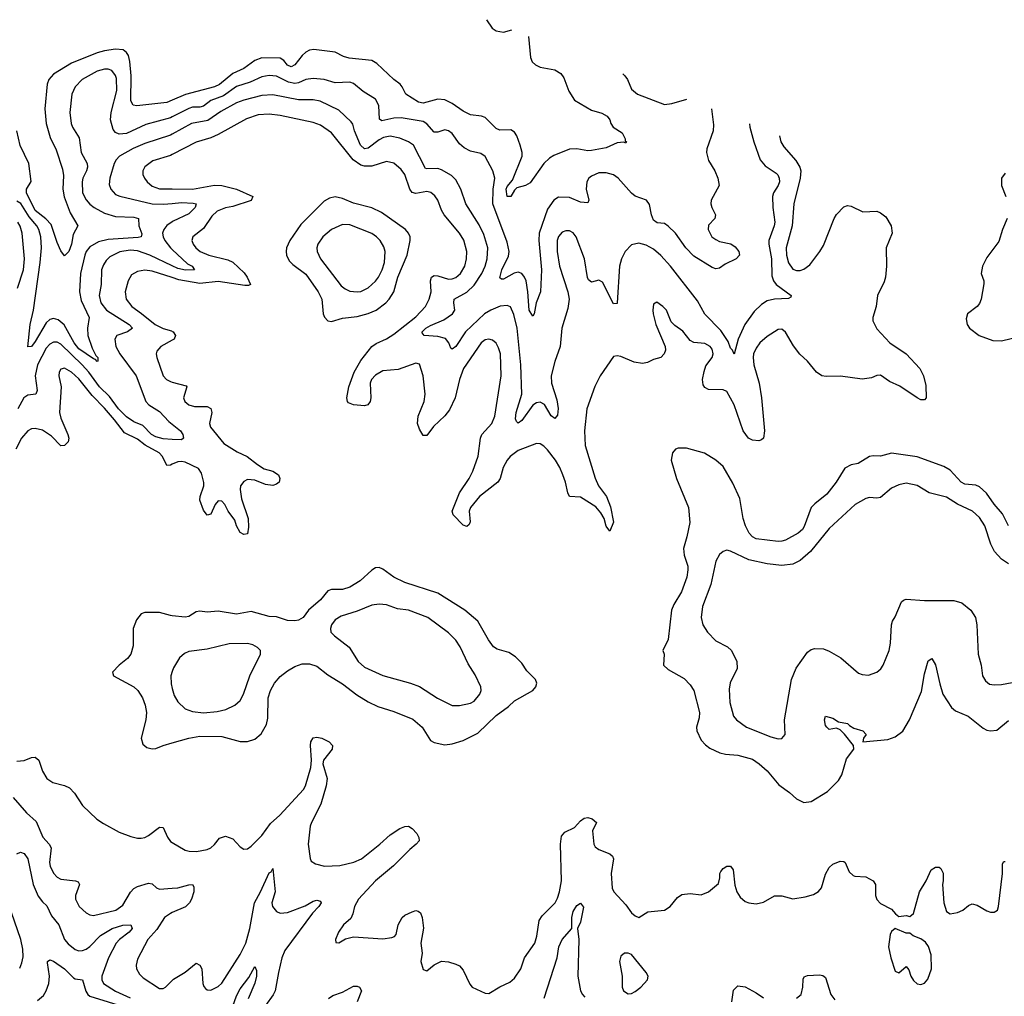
# Model space of a CAD drawing. Header units: inches. Extents: x 1678809 to 1859548, y 384609 to 522868.
# Tile 269 of 386: x 1769166 to 1774546, y 514439 to 519777. Entities that reach past the tile are written whole.
import ezdxf

# ---------------------------------------------------------------- set-up
doc = ezdxf.new("R2010")
doc.units = ezdxf.units.IN
doc.header["$MEASUREMENT"] = 0
doc.layers.add('B7561', color=7, linetype='Continuous')
doc.layers.add('B7571', color=7, linetype='Continuous')

msp = doc.modelspace()

# ---------------------------------------------------------------- linework, layer by layer
at = {"layer": 'B7561', "color": 5}
for points, elevation in [([(1770000, 519336.1), (1769970, 519323.2), (1769805.9, 519305.9), (1769785.7, 519310), (1769773.3, 519333.3), (1769774.5, 519470), (1769768.4, 519548.4), (1769760.1, 519580.1), (1769750, 519598.2), (1769731.5, 519611.5), (1769690, 519616.1), (1769630, 519606.9), (1769590, 519595.5), (1769450, 519538.3), (1769350, 519478.9), (1769325, 519450), (1769315.4, 519424.6), (1769302.9, 519290), (1769310.1, 519210), (1769332.5, 519132.4), (1769364.8, 519064.8), (1769400.1, 518960.1), (1769405.3, 518925.3), (1769402.6, 518850), (1769409.2, 518809.2), (1769441.5, 518721.5), (1769484.2, 518650), (1769457.8, 518602.2), (1769450, 518549.3), (1769435, 518510), (1769410, 518486.6), (1769390, 518514), (1769370, 518559.2), (1769337.3, 518657.3), (1769309.1, 518689.1), (1769250, 518733.6), (1769203.5, 518830), (1769202.9, 518850), (1769228, 518892), (1769215.6, 518990), (1769168.4, 519088.4), (1769149.7, 519170)], 420), ([(1770000, 519245.7), (1769990, 519240.6), (1769856.2, 519203.8), (1769750, 519154.3), (1769710, 519151.4), (1769690, 519160.8), (1769677.2, 519177.2), (1769663.1, 519230), (1769666.3, 519270), (1769697.3, 519390), (1769694.5, 519454.5), (1769690, 519471.1), (1769670, 519498.2), (1769650, 519506.3), (1769630, 519506.6), (1769590, 519494.6), (1769506.5, 519450), (1769468.6, 519410), (1769451.6, 519370), (1769440.2, 519270), (1769447, 519210), (1769454, 519190), (1769491.4, 519131.4), (1769502.3, 519050), (1769535.3, 518990), (1769537, 518970), (1769531.6, 518950), (1769511.5, 518910), (1769506.6, 518890), (1769510.1, 518830), (1769530, 518791.3), (1769550, 518768.7), (1769573, 518750), (1769630, 518718.8), (1769690, 518701.8), (1769790, 518697.6), (1769814.4, 518690), (1769817.8, 518650), (1769832.8, 518607.2), (1769830.3, 518590), (1769813.6, 518586.4), (1769650, 518575.4), (1769596.9, 518563.1), (1769550, 518535.2), (1769530.1, 518509.9), (1769521.3, 518490), (1769498.1, 518390), (1769492, 518290), (1769502.3, 518242.3), (1769545.6, 518150), (1769536.6, 518090), (1769538, 518050), (1769561.2, 517981.2), (1769581.5, 517941.5), (1769592.8, 517930), (1769593.4, 517910), (1769590, 517907.8), (1769579.7, 517919.7), (1769570, 517922.4), (1769490, 517977.7), (1769464.5, 518010), (1769409.9, 518109.9), (1769375.7, 518135.7), (1769350, 518143.2), (1769330, 518138), (1769310, 518119.4), (1769250, 518017.2), (1769230, 517991.3), (1769210, 517988), (1769222.7, 518110), (1769240.7, 518190), (1769277.5, 518450), (1769284.3, 518530), (1769281, 518590), (1769270.6, 518629.4), (1769259.9, 518650), (1769218.6, 518698.6), (1769172.9, 518772.9), (1769150, 518785.6)], 440), ([(1770000, 519151.7), (1769990, 519146.1), (1769850, 519100.6), (1769786.6, 519073.4), (1769712.3, 519030), (1769692.9, 519010), (1769681.7, 518990), (1769658.3, 518910), (1769655.3, 518875.3), (1769663.2, 518850), (1769690, 518822), (1769712.6, 518812.6), (1769890, 518770.8), (1769952, 518768), (1770000, 518772.7)], 460), ([(1770000, 519039.2), (1769990, 519034), (1769894.4, 519005.6), (1769850, 518972), (1769838, 518950), (1769838, 518930), (1769847.1, 518910), (1769863.2, 518890), (1769890, 518867.4), (1769930, 518852.7), (1770000, 518851.9)], 480), ([(1769154.4, 518310), (1769186.3, 518410), (1769191.4, 518470), (1769180.4, 518610), (1769168.1, 518648.1), (1769155.7, 518670)], 460), ([(1770000, 518672.2), (1769970, 518651), (1769952.8, 518630), (1769946.6, 518610), (1769949.6, 518590), (1769959.3, 518570), (1769990.1, 518530), (1770000, 518520.7)], 460), ([(1770000, 518431.1), (1769877.7, 518490), (1769810, 518514.2), (1769770, 518516.4), (1769712.9, 518507.1), (1769659.4, 518480.6), (1769639, 518461), (1769623.4, 518436.6), (1769613.9, 518410), (1769610.8, 518330), (1769600.8, 518270), (1769610.1, 518230), (1769641.1, 518190), (1769764.7, 518110), (1769783.2, 518090), (1769754.4, 518070), (1769696.5, 518050), (1769685.2, 518030), (1769690.9, 517990), (1769712.7, 517950), (1769803, 517830), (1769855.8, 517690), (1769871.7, 517671.7), (1769930, 517634.9), (1769981.1, 517581.1), (1770000, 517566.1)], 460), ([(1770000, 518366.8), (1769890, 518403.2), (1769850, 518407.8), (1769810, 518400.7), (1769777.8, 518382.2), (1769758.5, 518350), (1769742.9, 518290), (1769747.5, 518250), (1769778, 518210), (1769831.8, 518171.8), (1769905.5, 518110), (1769950, 518088.1), (1769995.7, 518075.7), (1770000, 518073.2)], 480), ([(1770000, 517483.1), (1769950, 517485.7), (1769910, 517497.3), (1769886.2, 517510), (1769838.1, 517558.1), (1769790, 517578.8), (1769750, 517605.4), (1769705.7, 517650), (1769657.1, 517717.1), (1769602.9, 517770), (1769543.3, 517850), (1769507.4, 517890), (1769390, 518002.7), (1769370, 518014.9), (1769350, 518014.9), (1769330, 518002.8), (1769310, 517980.9), (1769263.1, 517890), (1769250.1, 517830), (1769262.3, 517750), (1769254, 517730), (1769210, 517724.6), (1769189.2, 517710.8), (1769156.1, 517650)], 460), ([(1770000, 518024.4), (1769937, 517990), (1769914.9, 517965.1), (1769911.6, 517950), (1769915.5, 517930), (1769950.2, 517830), (1769968.1, 517810), (1769990, 517798.6), (1770000, 517795.9)], 480), ([(1770000, 517346.9), (1769990, 517342.2), (1769970, 517340.4), (1769946.4, 517390), (1769928.3, 517410), (1769852.3, 517452.3), (1769810, 517484), (1769738.5, 517518.5), (1769684.9, 517590), (1769630, 517653.6), (1769562.1, 517722.1), (1769490, 517814.5), (1769450, 517849.8), (1769410, 517872.7), (1769390, 517867), (1769381.5, 517850), (1769380.7, 517830), (1769391.9, 517770), (1769383.5, 517630), (1769390, 517598.7), (1769429.2, 517510), (1769434.4, 517490), (1769430.1, 517469.9), (1769410, 517449.7), (1769390, 517448.4), (1769340.3, 517500.3), (1769290, 517532.9), (1769250, 517542.6), (1769230, 517540.2), (1769210, 517529.8), (1769175.9, 517490), (1769145.2, 517430)], 480), ([(1770000, 516519), (1769990, 516520.2), (1769930, 516537.2), (1769850, 516536.3), (1769830.4, 516529.6), (1769803.7, 516496.3), (1769785.3, 516450), (1769785.7, 516354.3), (1769774, 516310), (1769755.3, 516284.7), (1769710.4, 516250), (1769674, 516210), (1769678.8, 516190), (1769790.1, 516130.1), (1769812.4, 516110), (1769837.8, 516070), (1769852, 516030), (1769859.3, 515990), (1769855.6, 515950), (1769830.4, 515850.4), (1769838, 515818), (1769859.9, 515799.9), (1769890, 515792), (1769910, 515793.1), (1769950, 515809.2), (1770000, 515823.8)], 520), ([(1770000, 516214.7), (1769992.3, 516190), (1769993.7, 516146.3), (1770000, 516122)], 540), ([(1769150, 515724.1), (1769190, 515727.6), (1769230, 515744.9), (1769250, 515746.5), (1769270.1, 515730.1), (1769290.1, 515670.1), (1769313.7, 515630), (1769347.8, 515607.8), (1769410.9, 515590.9), (1769438.1, 515578.1), (1769465.5, 515550), (1769510, 515481.6), (1769588, 515408), (1769623.6, 515383.6), (1769710, 515337.1), (1769773, 515313), (1769810, 515304.2), (1769830, 515304.2), (1769850, 515307.2), (1769870, 515317.4), (1769930, 515363.1), (1769950, 515362.8), (1769973.6, 515310), (1769990, 515284.9), (1770000, 515279.2)], 480), ([(1769130, 515526.3), (1769202.7, 515442.7), (1769255.2, 515395.2), (1769292.3, 515310), (1769326.2, 515270), (1769337.1, 515250), (1769328.8, 515170), (1769332.6, 515150), (1769350, 515111.8), (1769370, 515090.2), (1769390, 515080.2), (1769471.3, 515071.3), (1769485.7, 515065.7), (1769493.1, 515050), (1769471.1, 514990), (1769470.2, 514970), (1769490.2, 514930), (1769530, 514895.5), (1769550, 514884.9), (1769570, 514881.8), (1769691.1, 514910), (1769730, 514938.2), (1769772, 515008.1), (1769790, 515028.2), (1769810, 515039.7), (1769870, 515057.7), (1769890, 515053.4), (1769912.8, 515032.8), (1769930, 515025.4), (1770000, 515030.7)], 460), ([(1769150, 515218.2), (1769170, 515227.2), (1769190, 515219.2), (1769211.4, 515190), (1769240.4, 515050), (1769266.8, 514986.8), (1769290, 514956.3), (1769314.4, 514934.4), (1769340.1, 514880.1), (1769379.3, 514830), (1769411.5, 514750), (1769430, 514726.3), (1769470, 514695.2), (1769490, 514688.7), (1769510, 514690.1), (1769530, 514697.8), (1769550, 514711.4), (1769608.1, 514771.9), (1769671.9, 514810), (1769730, 514828.3), (1769774, 514830), (1769780.2, 514810), (1769764.5, 514790), (1769711.1, 514750), (1769693.1, 514730), (1769650.8, 514650), (1769615.5, 514550), (1769614, 514530), (1769623.8, 514510), (1769690, 514468.4), (1769770, 514430.5)], 440), ([(1769166, 514594), (1769178.4, 514621.6), (1769184.4, 514655.6), (1769183.2, 514696.8), (1769172.3, 514750), (1769105.2, 514945.2)], 440), ([(1770000, 514896.8), (1769990, 514892.5), (1769957.1, 514870), (1769916.1, 514803.9), (1769866.2, 514750), (1769810, 514642.7), (1769802.4, 514610), (1769804.4, 514590), (1769820, 514560), (1769840.3, 514540.3), (1769930, 514482), (1769950, 514481.5), (1769962.4, 514490), (1770000, 514526.3)], 460), ([(1769263.2, 514416.8), (1769296.2, 514443.8), (1769310.9, 514469.1), (1769324.7, 514510), (1769328.7, 514550), (1769317.5, 514622.5), (1769318, 514630), (1769330, 514638.4), (1769350, 514631.6), (1769410, 514590.2), (1769460, 514540), (1769470, 514534.3), (1769510, 514528.8), (1769527.9, 514467.9), (1769538.4, 514450), (1769550, 514441), (1769750, 514378.1)], 420)]:
    msp.add_lwpolyline(points, dxfattribs=dict(at, elevation=elevation))
at = {"layer": 'B7571', "color": 5}
for points, elevation in [([(1771716, 519776.6), (1771748.1, 519730), (1771770, 519716.5), (1771810, 519709.3), (1771855.7, 519721.3)], 420), ([(1771946.8, 519685.2), (1771957.3, 519570), (1771965.8, 519545.8), (1771983.8, 519530), (1772010, 519516.5), (1772090, 519502), (1772122.4, 519482.4), (1772139, 519459), (1772166.2, 519386.2), (1772197.5, 519337.5), (1772290, 519282.8), (1772346.1, 519266.1), (1772375.3, 519250), (1772391.5, 519230), (1772396, 519210), (1772408.7, 519190), (1772457.4, 519157.4), (1772474, 519126), (1772474, 519114), (1772482, 519110), (1772478, 519102), (1772467, 519107), (1772430, 519104.4), (1772370, 519076.3), (1772290, 519061), (1772270, 519060.4), (1772210.5, 519070.5), (1772170, 519068.9), (1772085.5, 519034.5), (1772060.2, 519019.8), (1772029.6, 518990.4), (1771954.8, 518885.2), (1771929.1, 518870.9), (1771882.6, 518857.4), (1771870, 518844.5), (1771850, 518809.5), (1771830, 518809.5), (1771824, 518850), (1771830, 518865.7), (1771859.5, 518900.5), (1771911, 519030), (1771911, 519051), (1771901.6, 519090), (1771882.3, 519142.3), (1771870, 519161.5), (1771850, 519174.2), (1771790, 519172.1), (1771770, 519181.2), (1771710, 519241.3), (1771690, 519249.9), (1771630, 519255.9), (1771590, 519276.1), (1771530, 519319.5), (1771490, 519339.3), (1771450, 519342.9), (1771370, 519320.7), (1771346.1, 519326.1), (1771276.9, 519370), (1771256.8, 519410), (1771244.4, 519424.4), (1771209.8, 519450), (1771116.7, 519536.6), (1771090, 519553.3), (1770966.5, 519566.5), (1770935.4, 519575.4), (1770890, 519599.8), (1770773.1, 519613.1), (1770750, 519609.8), (1770730, 519599.8), (1770710, 519581.4), (1770670, 519530.6), (1770650, 519518.1), (1770630, 519528.6), (1770610, 519554.1), (1770590, 519566.8), (1770490, 519567.4), (1770450, 519554.5), (1770390.3, 519509.7), (1770330, 519481.7), (1770257.4, 519422.6), (1770230.8, 519409.2), (1770072.7, 519367.3), (1770000, 519336.1)], 420), ([(1772945.7, 519289.5), (1772957.2, 519202.8), (1772954.6, 519170), (1772921.2, 519070), (1772918.8, 519050), (1772930, 519008), (1772965.3, 518950), (1772980.9, 518910), (1772988.4, 518870), (1772944.9, 518790), (1772943, 518770), (1772948.2, 518750), (1772967.7, 518710), (1772964, 518690), (1772930, 518653.2), (1772928.7, 518630), (1772948.7, 518590), (1772970, 518574.9), (1772990, 518564.6), (1773051.2, 518551.2), (1773075.9, 518535.9), (1773096.3, 518510), (1773098.8, 518490), (1773081, 518470), (1773020.2, 518439.8), (1772990, 518418.7), (1772970, 518414.7), (1772950, 518422.3), (1772850, 518485), (1772806.5, 518530), (1772750, 518609.8), (1772710, 518647.6), (1772690, 518662), (1772650, 518665.6), (1772630, 518680.9), (1772617.7, 518710), (1772607.4, 518767.4), (1772590.6, 518790.6), (1772530, 518812.7), (1772509.5, 518829.4), (1772436, 518910), (1772410, 518928.6), (1772370, 518940.6), (1772330, 518939.2), (1772290, 518921.3), (1772276.8, 518910), (1772265, 518890), (1772260.7, 518850), (1772275.3, 518790), (1772270, 518776), (1772230, 518779.3), (1772170, 518804.5), (1772110, 518806), (1772084.1, 518790), (1772050, 518742), (1772004.5, 518610), (1772002.4, 518570), (1772017.5, 518410), (1772012.7, 518290), (1771988.7, 518230), (1771977.1, 518170), (1771970, 518157.2), (1771949.9, 518190), (1771942.9, 518290), (1771933, 518350), (1771925.3, 518370), (1771910, 518389.9), (1771890, 518396.6), (1771868.6, 518391.4), (1771810, 518358.9), (1771798, 518358), (1771790, 518366), (1771801.3, 518410), (1771836.7, 518483.4), (1771840.6, 518510), (1771830, 518560.5), (1771751.9, 518770), (1771753.9, 518850), (1771761.6, 518910), (1771750.7, 518950.7), (1771709.8, 519029.8), (1771685.1, 519045.1), (1771630, 519058.8), (1771595.6, 519075.6), (1771570, 519098.9), (1771530, 519155.1), (1771510, 519169.8), (1771490, 519173.8), (1771450, 519162.2), (1771430, 519162.4), (1771390, 519207.2), (1771370, 519219.5), (1771250, 519240.4), (1771210, 519238.5), (1771144.3, 519224.3), (1771132.4, 519232.4), (1771128.5, 519308.5), (1771110, 519343.1), (1771043.7, 519383.7), (1770990, 519427.3), (1770970, 519435.1), (1770890, 519431.3), (1770830, 519450.6), (1770770, 519455.4), (1770730, 519449.3), (1770690, 519431.5), (1770670, 519428.5), (1770635, 519435), (1770570, 519467.6), (1770530, 519471.3), (1770490, 519464.4), (1770424.8, 519435.2), (1770350, 519410.8), (1770278.9, 519361.1), (1770210, 519334.5), (1770170, 519304), (1770150, 519298.9), (1770110, 519297.9), (1770090, 519291.6), (1770000, 519245.7)], 440), ([(1772461.8, 519481.2), (1772472.4, 519470), (1772486.7, 519450), (1772510, 519397.1), (1772541.6, 519370), (1772690, 519314), (1772730, 519318.3), (1772811.5, 519342.7)], 440), ([(1773153.4, 519207.2), (1773155.6, 519190), (1773176.9, 519110), (1773212.8, 519010), (1773238.7, 518978.7), (1773298.7, 518938.7), (1773308.4, 518928.4), (1773315.9, 518910), (1773317.5, 518890), (1773310.2, 518870), (1773284.5, 518830), (1773279.7, 518810), (1773281, 518750), (1773292.1, 518670), (1773288.9, 518650), (1773258.9, 518570), (1773258.8, 518550), (1773274.9, 518470), (1773276.4, 518376.4), (1773285.1, 518350), (1773299.8, 518330), (1773382.4, 518270), (1773379.5, 518260.5), (1773367, 518253), (1773290, 518249.9), (1773250, 518240.5), (1773219.5, 518220.5), (1773178.6, 518181.4), (1773129.1, 518110.9), (1773092, 518030), (1773070, 517949), (1773061.3, 517970), (1773050, 517982.4), (1773037.2, 518017.2), (1772997.6, 518077.6), (1772910, 518166.6), (1772870, 518241), (1772721.6, 518430), (1772668.5, 518488.5), (1772630, 518521.8), (1772590, 518545), (1772550, 518555), (1772510, 518545.5), (1772474.3, 518510), (1772455.1, 518470), (1772443.5, 518430), (1772431.4, 518230), (1772430, 518226), (1772410, 518224.5), (1772350, 518342), (1772330, 518353.6), (1772290, 518342.7), (1772274.2, 518354.2), (1772268.3, 518368.3), (1772252.4, 518470), (1772207.6, 518590), (1772190, 518610.9), (1772170, 518622), (1772150, 518623.5), (1772130, 518615.6), (1772110, 518591.5), (1772103, 518570), (1772102.8, 518510), (1772116.3, 518430), (1772160.7, 518290), (1772169.2, 518250), (1772160.9, 518199.1), (1772128.6, 518091.4), (1772120.2, 517990), (1772090, 517909.4), (1772070.2, 517830), (1772071.1, 517790), (1772100.3, 517699.8), (1772109.1, 517650.9), (1772105.5, 517614.5), (1772090, 517597), (1772070, 517611.5), (1772033.1, 517673.1), (1772010, 517685.6), (1771990, 517682.9), (1771969.3, 517670.7), (1771910, 517585.8), (1771890, 517571.5), (1771880, 517580), (1771876, 517596), (1771879.5, 517630), (1771909.9, 517730.1), (1771904.3, 517890), (1771884, 518090), (1771865.8, 518165.8), (1771847.4, 518207.4), (1771830, 518215.5), (1771790.6, 518210.6), (1771739.7, 518190), (1771705.6, 518170), (1771601.2, 518070), (1771550.1, 517990), (1771530, 517976.9), (1771521.2, 517981.2), (1771511.8, 518010), (1771493.5, 518033.5), (1771450, 518044.5), (1771375.3, 518050), (1771364.4, 518064.4), (1771364.8, 518070), (1771385.8, 518090), (1771410, 518105.6), (1771483.6, 518136.4), (1771530.7, 518170), (1771544.6, 518190), (1771539, 518230), (1771540.9, 518250), (1771610, 518286.9), (1771650, 518325.5), (1771691.4, 518390), (1771709.4, 518430), (1771719.9, 518470), (1771723.4, 518530), (1771702.6, 518602.6), (1771676.4, 518656.4), (1771603.8, 518770), (1771576.8, 518850), (1771550, 518901.5), (1771525.5, 518925.5), (1771470, 518957), (1771450, 518963.9), (1771390, 518960.7), (1771384.2, 518964.2), (1771317.4, 519090), (1771289.9, 519109.9), (1771242.4, 519130), (1771190, 519140.4), (1771153.3, 519133.3), (1771130, 519120.6), (1771070, 519074.9), (1771050, 519070.5), (1771028.1, 519090), (1770995.4, 519170), (1770986.2, 519206.2), (1770977.8, 519217.8), (1770910, 519281.3), (1770808.5, 519331.5), (1770770, 519338), (1770690, 519339.1), (1770550, 519366.6), (1770490, 519362.2), (1770390, 519337.3), (1770350, 519321.9), (1770264.5, 519275.5), (1770194, 519226), (1770104.9, 519210), (1770000, 519151.7)], 460), ([(1773318.2, 519141.9), (1773324.5, 519110), (1773342, 519082), (1773407.5, 519007.5), (1773428.6, 518970), (1773433.7, 518950), (1773430.6, 518910), (1773396.2, 518770), (1773386.6, 518650), (1773354.7, 518530), (1773356.4, 518490), (1773367, 518447), (1773390, 518413.8), (1773410, 518405.3), (1773430, 518405.6), (1773450, 518412.5), (1773483.6, 518436.4), (1773538.6, 518510), (1773557.5, 518542.5), (1773616.5, 518690), (1773630, 518711.6), (1773670, 518754.6), (1773690, 518760.9), (1773710, 518756.9), (1773773.9, 518726.1), (1773850, 518730.2), (1773870, 518721.5), (1773898.6, 518698.6), (1773928.4, 518650), (1773933.1, 518610), (1773900.8, 518530), (1773902, 518430), (1773897.2, 518370), (1773890, 518343.7), (1773852.8, 518270), (1773846.9, 518210), (1773828.1, 518150), (1773827.2, 518130), (1773850, 518087), (1773920.5, 518010), (1774010, 517950.3), (1774085.5, 517870), (1774103.8, 517830), (1774116.9, 517776.9), (1774119.3, 517710), (1774110, 517699.5), (1774090, 517699.7), (1774070, 517709.8), (1773974.6, 517774.6), (1773918.5, 517798.5), (1773870, 517834.6), (1773850, 517831.6), (1773820.8, 517819.2), (1773770, 517812.2), (1773651.3, 517828.7), (1773573.2, 517826.8), (1773550, 517830.8), (1773519.7, 517850), (1773470, 517909.7), (1773428.8, 517948.8), (1773394.6, 517994.6), (1773350, 518069.6), (1773330, 518084.7), (1773310, 518083.5), (1773250, 518045.6), (1773210, 518009.8), (1773190, 517981.8), (1773176.6, 517950), (1773173.1, 517930), (1773177.1, 517890), (1773206.1, 517790), (1773219.3, 517710), (1773236.6, 517530), (1773230.1, 517489.9), (1773219.8, 517480.2), (1773205.5, 517474.5), (1773170, 517478), (1773149, 517490), (1773119.9, 517530), (1773070, 517671.2), (1773030, 517745.1), (1773010, 517753.3), (1772930, 517755.8), (1772910, 517766), (1772901, 517781), (1772896.4, 517810), (1772905.3, 517854.7), (1772914.8, 517885.2), (1772950, 517930.8), (1772954.6, 517950), (1772950, 517976.2), (1772938.7, 517990), (1772910, 518007.8), (1772850, 518013.3), (1772830, 518022.9), (1772790, 518075.1), (1772745.3, 518105.3), (1772725.2, 518125.2), (1772699.7, 518190), (1772680.7, 518210), (1772647.2, 518232.8), (1772630, 518222), (1772624.9, 518190), (1772627, 518170), (1772641.7, 518110), (1772693.7, 517990), (1772695.3, 517970), (1772686.7, 517950), (1772670, 517929.7), (1772630, 517920.4), (1772596.1, 517903.9), (1772570, 517897.6), (1772524.1, 517904.1), (1772450, 517935.8), (1772430, 517940.5), (1772410, 517935.1), (1772338.7, 517830), (1772308.4, 517771.6), (1772265, 517650), (1772251.7, 517530), (1772256.8, 517450), (1772310, 517270.4), (1772328.5, 517230), (1772372.5, 517170), (1772393.6, 517113.6), (1772411, 517030), (1772390, 516982), (1772370, 517009.4), (1772359.5, 517050), (1772342.3, 517082.3), (1772314.3, 517114.3), (1772230, 517167.7), (1772170, 517171.5), (1772160.3, 517190), (1772148.6, 517250), (1772133.9, 517290), (1772117.3, 517330), (1772093.9, 517370), (1772050, 517426.8), (1772030, 517445.7), (1772010, 517457.8), (1771990, 517460.9), (1771890, 517422.1), (1771846.4, 517390), (1771829.6, 517370), (1771807.3, 517330), (1771790.7, 517269.3), (1771779.6, 517250), (1771678, 517170), (1771628.6, 517110), (1771622, 517090), (1771626.7, 517033.3), (1771622.3, 517017.7), (1771610, 517007.2), (1771590, 517013.5), (1771534.5, 517070), (1771528.7, 517090), (1771568.6, 517190), (1771621.5, 517270), (1771641.7, 517310), (1771671.4, 517391.4), (1771684.9, 517490), (1771691.5, 517510), (1771745.5, 517570), (1771762, 517610), (1771796.8, 517830), (1771792.8, 517950), (1771783, 517983), (1771769.2, 518009.2), (1771750, 518025.6), (1771730, 518030.7), (1771710, 518027), (1771687.5, 518010), (1771591.8, 517870), (1771570, 517809.4), (1771544.8, 517710), (1771515, 517645), (1771488.6, 517611.4), (1771426.4, 517553.6), (1771390, 517503.6), (1771370, 517505.1), (1771350, 517538.4), (1771339.4, 517570), (1771342.6, 517610), (1771376.1, 517690), (1771382, 517730), (1771369.9, 517829.9), (1771350, 517893.3), (1771330, 517899.1), (1771234.8, 517865.2), (1771150, 517857.3), (1771110, 517834), (1771089.1, 517810), (1771081.5, 517790), (1771084.2, 517710), (1771081.3, 517690), (1771068.7, 517671.3), (1771050, 517666.6), (1770990, 517671.2), (1770963.5, 517683.5), (1770957.6, 517690), (1770953.7, 517710), (1770964.9, 517770), (1770993.8, 517850), (1771030, 517914.6), (1771089.9, 517990.1), (1771113, 518007), (1771170, 518032.4), (1771210, 518057.6), (1771330, 518153), (1771383.8, 518210), (1771402.9, 518250), (1771414.9, 518290), (1771410.5, 518350), (1771416.8, 518370), (1771430, 518377.8), (1771450, 518377.2), (1771510, 518359.3), (1771530, 518360.1), (1771550, 518367.8), (1771575.2, 518390), (1771598, 518430), (1771607, 518470), (1771608.7, 518510), (1771592.4, 518572.4), (1771569.4, 518610.6), (1771485.3, 518710), (1771470, 518736.4), (1771450.4, 518790.4), (1771434.5, 518814.5), (1771412.1, 518832.1), (1771390, 518838.1), (1771330, 518826.5), (1771310, 518832.7), (1771298.2, 518850), (1771269.9, 518929.9), (1771250, 518958.8), (1771210, 518991.7), (1771170, 519000.9), (1771090, 518976.6), (1771050, 518975.9), (1771030, 518981.5), (1770988.7, 519010), (1770870, 519158.8), (1770810, 519200.2), (1770770, 519214.4), (1770590, 519253.2), (1770530, 519260.4), (1770470, 519256.9), (1770404.8, 519235.2), (1770251.3, 519148.7), (1770210, 519131), (1770130, 519107.1), (1770000, 519039.2)], 480), ([(1774550, 518937.4), (1774530.3, 518910), (1774530.3, 518870), (1774553.8, 518810)], 520), ([(1770000, 518851.9), (1770110, 518850.5), (1770230, 518871.8), (1770269.9, 518870.1), (1770350.1, 518850.1), (1770439.5, 518810), (1770431, 518789), (1770330, 518756.6), (1770290, 518748.8), (1770245.4, 518730), (1770216.5, 518703.5), (1770170, 518636.1), (1770112.9, 518590), (1770106.9, 518570), (1770113.2, 518550), (1770128.2, 518530), (1770152.9, 518510), (1770200.3, 518490), (1770304.1, 518464.1), (1770331.4, 518451.4), (1770393.4, 518393.4), (1770409.5, 518370), (1770426.4, 518330), (1770416, 518324), (1770396.1, 518323.9), (1770250, 518345.1), (1770150, 518334.4), (1770035.1, 518355.2), (1770000, 518366.8)], 480), ([(1770000, 518772.7), (1770050, 518777.6), (1770114.8, 518774.8), (1770130.3, 518770), (1770125, 518750), (1770090, 518715.2), (1770004.6, 518675.4), (1770000, 518672.2)], 460), ([(1774562.4, 518690), (1774535.6, 518630), (1774515.6, 518564.4), (1774450, 518477.2), (1774426.7, 518430), (1774419.7, 518390), (1774434, 518350), (1774433.8, 518333.8), (1774419.2, 518250), (1774410, 518225.1), (1774397.6, 518210), (1774344.4, 518170), (1774337.3, 518142.7), (1774342.6, 518110), (1774356.5, 518090), (1774408.7, 518050), (1774482.9, 518022.9), (1774530, 518021.7), (1774630, 518044.8)], 520), ([(1770000, 518520.7), (1770082.9, 518442.9), (1770107.6, 518430), (1770122, 518410), (1770072.7, 518407.3), (1770030, 518416.6), (1770000, 518431.1)], 460), ([(1770000, 518073.2), (1770005.5, 518070), (1770017.1, 518050), (1770010, 518029.8), (1770000, 518024.4)], 480), ([(1770000, 517795.9), (1770075.8, 517775.8), (1770079.6, 517770), (1770061.4, 517710), (1770069.3, 517690), (1770090, 517671.1), (1770122, 517662), (1770190, 517663.6), (1770211.3, 517651.3), (1770216, 517630), (1770203.2, 517570), (1770207.8, 517550), (1770281.1, 517461.1), (1770355, 517415.1), (1770408.2, 517390), (1770465.3, 517345.3), (1770502.5, 517322.5), (1770550, 517308.8), (1770579.5, 517290), (1770587, 517270), (1770584.4, 517250), (1770570, 517238), (1770550, 517231.1), (1770510, 517236.8), (1770450, 517259.7), (1770410, 517262.9), (1770390, 517253.2), (1770372.7, 517230), (1770370.3, 517209.7), (1770378.2, 517158.2), (1770415.2, 517050), (1770416.2, 517003.8), (1770410, 516967), (1770390, 516963.5), (1770370, 516974.7), (1770351.1, 517010), (1770342, 517042), (1770306, 517090), (1770287.2, 517127.2), (1770270, 517145.1), (1770250, 517147.3), (1770233.7, 517126.3), (1770210, 517075.1), (1770190, 517069.5), (1770170, 517097), (1770151.1, 517150), (1770152.6, 517170), (1770172.3, 517230), (1770171.9, 517248.1), (1770158.9, 517298.9), (1770143.3, 517323.3), (1770070, 517357.9), (1770050, 517362.7), (1770030, 517361.2), (1770000, 517346.9)], 480), ([(1770000, 517566.1), (1770045.5, 517530), (1770057.8, 517510), (1770061.6, 517490), (1770050, 517480.5), (1770000, 517483.1)], 460), ([(1774570, 517009.7), (1774535.7, 517075.7), (1774490, 517129.8), (1774449.2, 517189.2), (1774410, 517224.1), (1774390, 517232.8), (1774330, 517238.1), (1774309.9, 517250), (1774250, 517314.6), (1774215.6, 517335.6), (1774070, 517387.9), (1773930, 517407.9), (1773870, 517390.9), (1773830, 517394), (1773810.3, 517389.7), (1773748.5, 517351.5), (1773710, 517344.7), (1773674.7, 517325.3), (1773627.6, 517250), (1773576, 517184), (1773510, 517131.6), (1773491.1, 517110), (1773453.1, 517006.9), (1773442.9, 516990), (1773419.7, 516970), (1773350, 516932.1), (1773330, 516925.9), (1773310, 516924.8), (1773190, 516939.9), (1773170, 516950.5), (1773152.8, 516970), (1773131.6, 517010), (1773119, 517050), (1773100.5, 517160.5), (1773063.3, 517243.3), (1773010, 517334.7), (1772969.9, 517369.9), (1772908.5, 517408.5), (1772810, 517435.8), (1772764.7, 517435.3), (1772750, 517429.6), (1772732.4, 517410), (1772725.7, 517370), (1772755.3, 517270), (1772821.1, 517110), (1772828.1, 517028.1), (1772812.2, 516950), (1772792.8, 516887.2), (1772797.1, 516850), (1772816.3, 516790), (1772816.8, 516770), (1772810.9, 516730), (1772781.7, 516650), (1772740.1, 516579.9), (1772728.4, 516550), (1772710.2, 516390), (1772679.5, 516330), (1772686.7, 516310), (1772683.8, 516250), (1772710, 516224.9), (1772796.2, 516176.2), (1772830, 516140.8), (1772850.6, 516110.6), (1772879.8, 515990), (1772878.6, 515961.4), (1772864.4, 515910), (1772866.9, 515890), (1772890, 515839.3), (1772913.2, 515813.2), (1772936.3, 515796.3), (1772990.9, 515770.9), (1773023.5, 515763.5), (1773090, 515757.7), (1773170, 515735.8), (1773206.9, 515710), (1773250, 515671), (1773314.3, 515594.3), (1773372.9, 515552.9), (1773410, 515519), (1773450, 515498.6), (1773490, 515503.8), (1773580.9, 515559.1), (1773640.4, 515619.6), (1773658.5, 515650), (1773683.3, 515736.7), (1773723.7, 515790), (1773722, 515810), (1773672.9, 515872.9), (1773650, 515895.3), (1773630, 515904), (1773590, 515897.2), (1773577.2, 515910), (1773570, 515919), (1773562.9, 515950), (1773569.3, 515970), (1773610, 515959.1), (1773639.8, 515939.8), (1773690, 515930.3), (1773699.5, 515919.5), (1773724.7, 515904.7), (1773773.4, 515890), (1773790.5, 515870), (1773776, 515850), (1773774, 515830), (1773910, 515842.7), (1773950, 515857.6), (1773991, 515889), (1774028.4, 515950), (1774094.4, 516105.6), (1774110, 516201), (1774130, 516272), (1774150, 516284.7), (1774170, 516251.3), (1774193.7, 516146.3), (1774211.2, 516090), (1774258.1, 516018.1), (1774280, 516000), (1774349.5, 515969.5), (1774430, 515904.9), (1774450, 515894.4), (1774470, 515890.3), (1774505.4, 515894.6), (1774570, 515947.2)], 520), ([(1774570, 516803.2), (1774530, 516829), (1774492.5, 516870), (1774472.2, 516910), (1774439.2, 517010), (1774410, 517055.8), (1774373.3, 517090), (1774290, 517128.9), (1774230, 517166.5), (1774136.2, 517190), (1774070, 517230.8), (1774010, 517244.1), (1773970, 517235.1), (1773930, 517216.4), (1773870, 517165.4), (1773850, 517161.7), (1773810, 517165.7), (1773790, 517160.4), (1773732, 517128), (1773590, 516995.4), (1773487.6, 516870), (1773430, 516822), (1773390, 516800.8), (1773330, 516793.8), (1773250, 516803.4), (1773150, 516824.8), (1773050, 516873), (1773030, 516878), (1773010, 516869.6), (1772990, 516853.6), (1772970, 516818), (1772942.7, 516690), (1772896.9, 516570), (1772889.3, 516509.3), (1772898.6, 516470), (1772924, 516430), (1772970, 516381.3), (1773034, 516350), (1773055.8, 516330), (1773084.4, 516270), (1773086, 516230), (1773048, 516152), (1773042.8, 516117.2), (1773045.8, 516045.8), (1773067.2, 515970), (1773082.4, 515950), (1773138, 515910), (1773270, 515858), (1773310, 515846.7), (1773331.2, 515848.8), (1773349.6, 515870.4), (1773345.1, 515950), (1773382.5, 516170), (1773408, 516232), (1773470, 516320.9), (1773490, 516334.4), (1773510, 516339.7), (1773558.2, 516338.2), (1773590, 516326.5), (1773653.4, 516290), (1773750, 516206), (1773770, 516198), (1773804.8, 516195.2), (1773849, 516210), (1773871.3, 516228.7), (1773884.5, 516250), (1773916.2, 516330), (1773924.2, 516370), (1773929.7, 516470), (1773934.5, 516490), (1773950, 516514), (1773984.9, 516595.1), (1773995.5, 516604.5), (1774010, 516609), (1774110, 516602.2), (1774270, 516602), (1774314.9, 516590), (1774363.7, 516550), (1774388.9, 516510), (1774395.6, 516470), (1774402.6, 516310), (1774419.5, 516250), (1774426.4, 516190), (1774442.6, 516162.6), (1774465.7, 516145.7), (1774490, 516141.8), (1774530, 516142.6), (1774590, 516155)], 540), ([(1770000, 515823.8), (1770090.2, 515850.2), (1770150, 515862), (1770270, 515859), (1770370, 515832.7), (1770410, 515831.9), (1770450, 515844.5), (1770485.4, 515874.6), (1770515.3, 515924.7), (1770521.2, 515958.8), (1770523.2, 516070), (1770537.1, 516110), (1770558, 516150), (1770590, 516186.4), (1770630, 516218.2), (1770670, 516241.1), (1770710, 516255.8), (1770750, 516256.2), (1770790, 516243.2), (1770850, 516196.9), (1770930, 516147.9), (1771007.5, 516087.5), (1771070, 516049.4), (1771123.7, 516023.7), (1771210, 515995.6), (1771314.3, 515954.3), (1771364.6, 515910), (1771410, 515838), (1771430, 515827.2), (1771490, 515814.6), (1771530, 515818.5), (1771590, 515836.9), (1771670, 515876.9), (1771770, 515974.7), (1771836.6, 516023.4), (1771870, 516054.3), (1771969.5, 516110), (1771987, 516130), (1771992, 516150), (1771985.1, 516170), (1771937.9, 516217.9), (1771910, 516259.7), (1771874.6, 516294.6), (1771838.2, 516318.2), (1771775.8, 516335.8), (1771755.4, 516350), (1771728, 516388), (1771669.9, 516489.9), (1771597.7, 516550), (1771450, 516643.4), (1771270, 516700.3), (1771210.5, 516730.6), (1771150, 516774), (1771130, 516782), (1771110, 516781.3), (1771090, 516768.3), (1771026.3, 516710), (1770970, 516674.8), (1770930, 516663.2), (1770870, 516661.8), (1770850, 516656), (1770810, 516606.2), (1770743.5, 516550), (1770714.4, 516510), (1770690, 516495.9), (1770670, 516491.5), (1770630, 516493.7), (1770570, 516512.4), (1770530, 516514.2), (1770430, 516541.5), (1770350, 516527.4), (1770250, 516543.8), (1770190, 516539.2), (1770150, 516544.7), (1770130, 516539.7), (1770090, 516515.5), (1770070, 516510.6), (1770000, 516519)], 520), ([(1770000, 516122), (1770010, 516083.8), (1770029.5, 516049.5), (1770070.7, 516010.7), (1770110, 515995.3), (1770170, 515989.5), (1770244.5, 515995.5), (1770293.3, 516006.7), (1770340.7, 516030), (1770370, 516056.4), (1770389.8, 516090.2), (1770422.8, 516190), (1770482.7, 516310), (1770481.7, 516330), (1770466.3, 516346.3), (1770439.7, 516359.7), (1770410, 516367.5), (1770310, 516366.6), (1770190, 516337), (1770090, 516323.1), (1770067, 516313), (1770039.5, 516290), (1770006, 516234), (1770000, 516214.7)], 540), ([(1770000, 515279.2), (1770070, 515238.7), (1770092.8, 515232.8), (1770131.5, 515231.5), (1770190, 515242.2), (1770210, 515251.6), (1770230, 515268.9), (1770257, 515303), (1770290, 515315.3), (1770330, 515299.6), (1770370, 515257.1), (1770390, 515243), (1770410, 515245.5), (1770430, 515259.5), (1770490, 515319.1), (1770536.8, 515383.2), (1770588, 515430), (1770717.3, 515570), (1770727.4, 515590), (1770757.1, 515690), (1770760.3, 515730), (1770754.6, 515810), (1770757.6, 515830), (1770770, 515851.7), (1770790, 515856.5), (1770817.1, 515850), (1770857.6, 515830), (1770874.9, 515810), (1770873.4, 515790), (1770826, 515730), (1770822.4, 515710), (1770846, 515630), (1770841.3, 515590), (1770810.7, 515489.3), (1770759.7, 515390), (1770754, 515370), (1770742, 515270), (1770752.8, 515192.8), (1770758.8, 515178.8), (1770783.1, 515163.1), (1770831.3, 515151.3), (1770914.5, 515154.5), (1770992.3, 515172.3), (1771033.1, 515190), (1771134.2, 515270), (1771190, 515321.2), (1771243.3, 515356.7), (1771270, 515367), (1771290, 515368.4), (1771310, 515357.1), (1771336.3, 515330), (1771347.9, 515307.9), (1771348, 515290), (1771332.7, 515270), (1771297.6, 515242.4), (1771208.2, 515151.8), (1771110.2, 515070), (1771018, 514970), (1770995.3, 514930), (1770987, 514890), (1770974.6, 514865.4), (1770935.5, 514830), (1770908.4, 514790), (1770892, 514750), (1770894, 514734), (1770910, 514732), (1770947.2, 514752.8), (1770990, 514764), (1771150, 514753.4), (1771200.1, 514759.9), (1771213.9, 514766.1), (1771223, 514777), (1771234, 514830), (1771255.6, 514870), (1771270, 514882), (1771310, 514900.4), (1771330, 514908), (1771344.1, 514904.1), (1771355.3, 514895.2), (1771365.3, 514870), (1771372.1, 514812.1), (1771358.3, 514730), (1771364.4, 514675.6), (1771358, 514630), (1771370, 514586), (1771390, 514578.8), (1771430, 514610.8), (1771470, 514630.8), (1771510, 514627.7), (1771550, 514615.5), (1771570, 514606), (1771590, 514582.4), (1771626, 514506), (1771638.4, 514490), (1771710, 514457.1), (1771730, 514454.9), (1771790, 514490.4), (1771844.2, 514515.8), (1771870, 514538), (1771903.5, 514590), (1771924, 514650), (1771980.8, 514730), (1771992.6, 514767.4), (1772005.4, 514854.6), (1772021.5, 514878.5), (1772091.3, 514950), (1772105.1, 514974.9), (1772116.4, 515010), (1772126.1, 515070), (1772121.6, 515270), (1772125.9, 515314.1), (1772144.4, 515335.6), (1772197.3, 515362.7), (1772230, 515397.7), (1772250, 515412.4), (1772270, 515415.8), (1772294.8, 515410), (1772317.1, 515390), (1772296.5, 515343.5), (1772303.5, 515270), (1772310, 515256.4), (1772330, 515240.9), (1772390, 515218.4), (1772405.3, 515205.3), (1772410.3, 515190), (1772398.5, 515110), (1772403.1, 515030), (1772412, 515010), (1772478.7, 514938.7), (1772510, 514894.8), (1772530, 514878.8), (1772550, 514871), (1772598.6, 514901.4), (1772690, 514910.4), (1772720.9, 514930), (1772759.7, 514980.2), (1772783.5, 514996.5), (1772830, 515002), (1772890, 514994), (1772929.6, 515010.4), (1772983.7, 515056.3), (1772992.3, 515087.7), (1772992.3, 515110), (1772998, 515122), (1773010, 515137.3), (1773030, 515150.7), (1773050, 515150.8), (1773064, 515130), (1773073.7, 515046.3), (1773085.2, 515010), (1773102, 514982), (1773130, 514958.4), (1773150, 514950.2), (1773190, 514944.7), (1773230, 514954.4), (1773290.7, 514989.3), (1773330, 514989.3), (1773390, 514972.4), (1773457.2, 514982.8), (1773503.3, 514996.7), (1773530, 515011.8), (1773547.4, 515032.6), (1773570, 515107.7), (1773590, 515143.1), (1773610, 515162), (1773650, 515177.3), (1773670, 515176), (1773676, 515170), (1773699.3, 515119.3), (1773720.4, 515100.4), (1773730, 515096.3), (1773790, 515093), (1773830, 515070.4), (1773843.1, 515050), (1773842.6, 514990), (1773849, 514969), (1773870, 514946), (1773930, 514916), (1773951.3, 514890), (1773970, 514876), (1774010, 514880.7), (1774030, 514874.8), (1774050, 514891.3), (1774082.7, 515010), (1774119.7, 515070), (1774146, 515130), (1774170, 515146), (1774190, 515144.9), (1774198.7, 515138.7), (1774211.9, 515111.9), (1774212.7, 515070), (1774208.2, 515050), (1774215.5, 514950), (1774230, 514902.8), (1774250, 514890.8), (1774290, 514898), (1774319, 514910), (1774350, 514936.3), (1774370, 514944.9), (1774398.4, 514938.4), (1774450, 514906.4), (1774470, 514899.5), (1774490, 514899.3), (1774509.6, 514910.4), (1774515.1, 514930), (1774536.9, 515110), (1774536.4, 515163.6), (1774543.1, 515176.9), (1774550, 515176)], 480), ([(1770000, 514526.3), (1770007, 514533), (1770070, 514571), (1770130, 514620.3), (1770150, 514610.4), (1770161.5, 514590), (1770167.2, 514510), (1770172.2, 514492.2), (1770181.7, 514481.7), (1770190, 514475.5), (1770210, 514472.7), (1770250, 514493.4), (1770270, 514511.8), (1770370, 514668), (1770401.8, 514730), (1770424.3, 514810), (1770449.2, 514950), (1770482.4, 515010), (1770530, 515114), (1770540.1, 515119.9), (1770550, 515138.8), (1770561.5, 515010), (1770543.5, 514950), (1770547.8, 514930), (1770570, 514902.8), (1770590, 514894), (1770630, 514898), (1770725.3, 514934.7), (1770770, 514959.2), (1770790, 514964.2), (1770810, 514958.8), (1770812.8, 514950), (1770800.3, 514930), (1770765.5, 514894.5), (1770614, 514690), (1770599.2, 514650), (1770579.4, 514570), (1770561.8, 514470), (1770551.7, 514448.3), (1770510, 514389.7)], 460), ([(1770000, 515030.7), (1770030, 515033), (1770090, 515048.9), (1770110.6, 515050), (1770117.3, 515037.3), (1770117.2, 515010), (1770105, 514970), (1770093.8, 514950), (1770071.7, 514928.3), (1770000, 514896.8)], 460), ([(1772032.2, 514430), (1772102.2, 514650), (1772111.2, 514710), (1772130, 514749), (1772183.7, 514810), (1772182.4, 514870), (1772190, 514903), (1772210, 514935.3), (1772230, 514948), (1772246.6, 514926.6), (1772230, 514845.2), (1772214, 514810), (1772221.8, 514750), (1772216.6, 514550), (1772231.1, 514470), (1772240.7, 514450), (1772255, 514435.1)], 460), ([(1770330, 514385.3), (1770350, 514442.2), (1770370, 514480.2), (1770417.8, 514542.2), (1770450, 514601.6), (1770460.3, 514580.2), (1770460.6, 514550), (1770450, 514511.6), (1770415.2, 514424.8)], 440), ([(1773410, 514428.4), (1773436.8, 514450), (1773445.6, 514490), (1773447.1, 514532.9), (1773453.4, 514546.6), (1773470, 514553.7), (1773536.7, 514556.7), (1773553.8, 514553.8), (1773570, 514542.8), (1773598.7, 514450), (1773620.2, 514420.2)], 460), ([(1770852.7, 514427.3), (1770876.6, 514443.4), (1770930, 514462.8), (1770990, 514495.4), (1771010, 514495.2), (1771023, 514490), (1771033.8, 514470), (1771010.8, 514409.2)], 460), ([(1773056.5, 514410), (1773067.3, 514472.7), (1773090, 514497.1), (1773130.3, 514490.3), (1773190, 514459.3), (1773230.3, 514430.3)], 460)]:
    msp.add_lwpolyline(points, dxfattribs=dict(at, elevation=elevation))
for points, elevation in [([(1770890, 518808), (1770859.2, 518800.8), (1770830, 518784.5), (1770701.8, 518658.2), (1770642.3, 518570), (1770624.6, 518530), (1770622.3, 518510), (1770623.8, 518490), (1770638.7, 518458.7), (1770658.6, 518438.6), (1770730, 518385.2), (1770796.8, 518290), (1770816.4, 518250), (1770824.7, 518170), (1770831.7, 518151.7), (1770850, 518131.5), (1770870, 518127.9), (1770930, 518145.6), (1771010, 518155.4), (1771070, 518170.1), (1771114.2, 518190), (1771166.2, 518230), (1771184.9, 518250), (1771210.6, 518290), (1771233.1, 518370), (1771283, 518490), (1771300.5, 518570), (1771299, 518590), (1771291.2, 518610), (1771273.7, 518630), (1771143.2, 518723.2), (1771090, 518747.9), (1770990, 518774.6), (1770930, 518799.9)], 520), ([(1770930, 518656.5), (1770870, 518630.7), (1770822.9, 518590), (1770794.7, 518550), (1770790.2, 518530), (1770792, 518510), (1770810, 518469), (1770922.6, 518322.7), (1770945.1, 518305.1), (1770970, 518293.7), (1771010, 518289.4), (1771030, 518291.6), (1771070, 518311.6), (1771110, 518346.8), (1771126.6, 518370), (1771147.5, 518410), (1771159.6, 518450), (1771162.3, 518510), (1771155.3, 518535.3), (1771135, 518570), (1771115.8, 518590), (1771090, 518607.5), (1770970, 518655.8)], 540), ([(1771130, 516583.2), (1771090, 516577), (1771010, 516544.6), (1770923.4, 516516.6), (1770890, 516496.5), (1770869.2, 516470), (1770863.6, 516450), (1770866.7, 516430), (1770886, 516410), (1770967.1, 516347.1), (1771015.8, 516270), (1771050, 516237.6), (1771150, 516192.6), (1771302, 516150), (1771350, 516131.8), (1771449.1, 516069.1), (1771530, 516029.2), (1771570, 516029.2), (1771630, 516040.8), (1771650, 516052), (1771681, 516090), (1771687.1, 516110), (1771686, 516130), (1771655.7, 516195.7), (1771615.9, 516255.9), (1771572.5, 516350), (1771550, 516385.7), (1771510, 516425), (1771396.9, 516510), (1771290, 516549.8), (1771230, 516557.3), (1771170, 516578.2)], 540), ([(1773950, 514809.3), (1773930, 514792.7), (1773923.2, 514776.8), (1773913.8, 514710), (1773925.8, 514650), (1773950, 514577.3), (1773970, 514568.5), (1774010, 514603.1), (1774024.3, 514584.3), (1774035.7, 514550), (1774050, 514525.5), (1774070, 514507.6), (1774090, 514504.6), (1774110, 514511.8), (1774127.7, 514532.3), (1774148.6, 514590), (1774146.4, 514666.4), (1774131.3, 514711.3), (1774114.8, 514734.8), (1774090, 514754), (1774048.7, 514770), (1774030, 514784), (1774010, 514785.2)], 480), ([(1772490, 514675.3), (1772470, 514675.3), (1772450, 514658), (1772444, 514630), (1772457.6, 514550), (1772458.6, 514490), (1772465, 514470), (1772490, 514452.6), (1772510, 514454), (1772530, 514464.9), (1772560.9, 514490), (1772596, 514530), (1772599.3, 514550), (1772589.2, 514570), (1772510, 514668.7)], 480)]:
    msp.add_lwpolyline(points, close=True, dxfattribs=dict(at, elevation=elevation))

doc.saveas('drawing.dxf')
